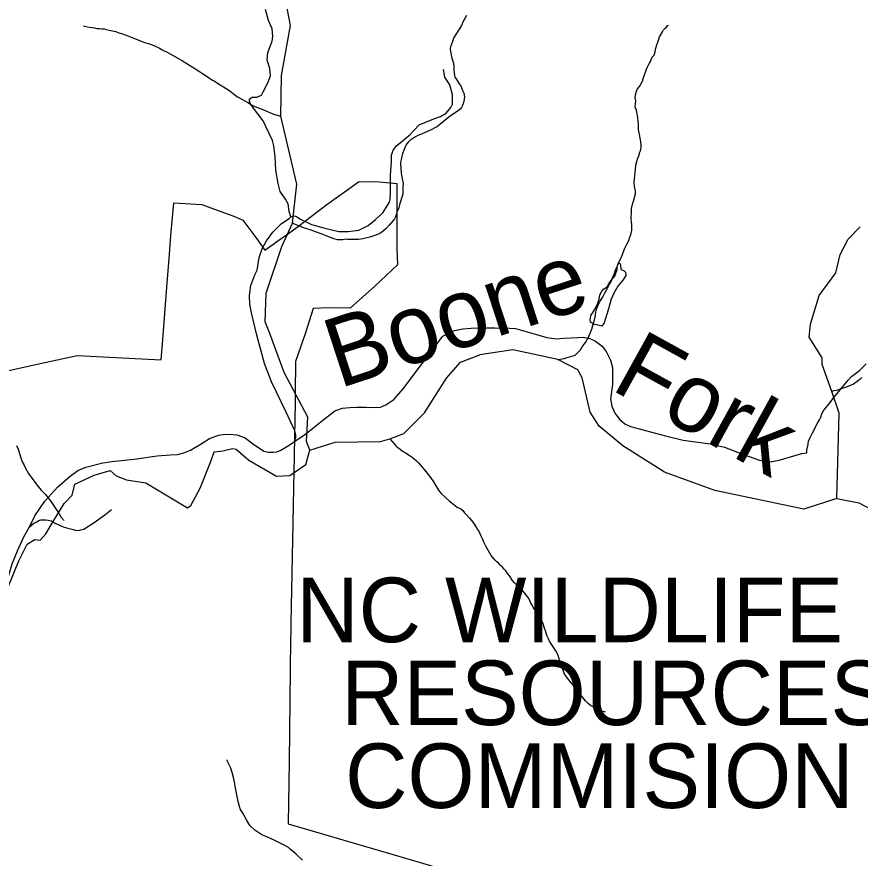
# Model space of a CAD drawing. Extents: x 1159738 to 1321356, y 736314 to 882035.
# Drawn here: x 1219753 to 1227066, y 828411 to 835710 of the extents above; entities that cross this region are included whole.
import ezdxf

# ---------------------------------------------------------------- set-up
doc = ezdxf.new("R2010")
doc.units = 0
for name, color, linetype in [('Exist Boundary Land Use Forest National US Forest Service', 7, 'Continuous'), ('Exist Boundary Land Use Forest National US Forest Service Label', 7, 'Continuous'), ('Exist Hydrographic Creek Single Shore', 7, 'Continuous'), ('Exist Hydrographic Creek Single Shore Label', 7, 'Continuous'), ('Exist Hydrographic Misc Water Feature', 7, 'Continuous'), ('Exist Hydrographic Pond Under 1500 Sq Ft', 7, 'Continuous'), ('Exist Road Non-System Type 51', 7, 'Continuous')]:
    doc.layers.add(name, color=color, linetype=linetype)

msp = doc.modelspace()

# ---------------------------------------------------------------- linework, layer by layer
at = {"layer": 'Exist Boundary Land Use Forest National US Forest Service'}
msp.add_lwpolyline([(1219461.2, 832593.1), (1219930.2, 832696.8), (1220275.7, 832773.3), (1221004.8, 832734.2), (1221018.6, 832911.9), (1221053.8, 833364.3), (1221073.7, 833612.4), (1221089.8, 833814.3), (1221113.8, 834097.3), (1221356.7, 834081.3), (1221553.7, 834009.3), (1221634.8, 833979.3), (1221711.8, 833947.3), (1221835.7, 833785.3), (1221902.7, 833686.3), (1221911.5, 833692.4), (1221974.2, 833736.1), (1221995.1, 833750.8), (1222121.5, 833839.1), (1222141.8, 833853.3), (1222218.9, 833912.4), (1222246.9, 833933.9), (1222441.8, 834083.3), (1222672.8, 834247.1), (1222716.8, 834278.3), (1222720.5, 834278.4), (1222864.7, 834280.3), (1223020.8, 834267.6), (1223048.7, 834265.3), (1223049.2, 834002.4), (1223049.8, 833701.3), (1223053.8, 833558.3), (1222856.9, 833372.3), (1222643.9, 833183.3), (1222455.7, 833184.2), (1222322.7, 833178.2), (1222254.8, 832960.3), (1222168.9, 832720.3), (1222168.8, 832707.2), (1222167.4, 832455.5), (1222166.9, 832358.2), (1222164, 832223.5), (1222157.5, 831907.2), (1222157.4, 831895.1), (1222156.8, 831864.5), (1222155.1, 831790.4), (1222154.9, 831774.2), (1222146.3, 831321.5), (1222129.6, 830449.9), (1222128.3, 830379.2), (1222126.9, 830304.2), (1222114.8, 829250.2), (1222105.9, 828710.2), (1223075.9, 828424.7), (1223644.9, 828257.2)], dxfattribs=at)
at = {"layer": 'Exist Hydrographic Creek Single Shore'}
for points in [[(1222294.9, 831950.3), (1222263.8, 832026.5), (1222277.8, 832236.3), (1222070.8, 832624.4), (1221946.8, 832961.8), (1221907.8, 833064.3), (1221914.8, 833313.7), (1222050.7, 833718), (1222144.7, 833920.5), (1222181.8, 834256.9), (1222041.6, 834848), (1222048.8, 835201.7), (1222127.7, 835633.4), (1222098.7, 835785), (1221972.7, 836069.8), (1221996.7, 836355), (1221868.8, 836856.5), (1221904.7, 837256.2), (1222006.8, 837956.7)], [(1226863.9, 831530.5), (1227054.9, 831493.9), (1227243.9, 831394.9), (1227533.9, 831313.6), (1227767.9, 831331.9), (1227954.2, 831422.6), (1228302.9, 831685.5), (1228725.9, 832251.6), (1228993.2, 832288.4), (1229067.9, 832251.2), (1229309, 832243.1), (1229686, 832307.8), (1229837.9, 832386.8), (1230017.9, 832567.1), (1230300.9, 833185.1), (1230376, 833518.4), (1230471.9, 833680.6), (1230933.9, 833802.6), (1231370.9, 834250.1), (1231407, 834341.3)], [(1226863.9, 831530.5), (1226883.9, 832272), (1226820.2, 832460.6), (1226735.9, 832695.2), (1226736.9, 832750.9), (1226624.8, 832930.4), (1226636.8, 833045.1), (1226709.8, 833293.1), (1226855.8, 833490.4), (1226893.9, 833647.2), (1226963.9, 833780.4), (1227066.8, 833886.7)], [(1222294.9, 831950.3), (1222513.9, 832021.4), (1222905.8, 832026.7), (1222986.8, 832048.7), (1223107.9, 832094.9), (1223287.8, 832275.1), (1223478.8, 832576.5), (1223599.8, 832715.3), (1223768.9, 832777.5)], [(1226863.9, 831530.5), (1226577.9, 831437.8), (1225806.9, 831601), (1225368.9, 831760.7), (1225007.9, 831987.9), (1224803.9, 832159.4), (1224723.9, 832279.1), (1224656.9, 832579.2), (1224616.9, 832648.9), (1224443.7, 832738), (1224053.8, 832821.1), (1223768.9, 832777.5)], [(1219680.1, 830771.1), (1219771.2, 830991.4), (1219842.6, 831136), (1219907.6, 831176.6), (1219955.5, 831169.2), (1220003.7, 831225.7), (1220068.2, 831332.3), (1220162.4, 831487.7), (1220233.7, 831561.6), (1220256.6, 831655.9), (1220424.7, 831734.9), (1220562.2, 831775.6), (1220613.1, 831727.2), (1220703.9, 831693.3), (1220872.5, 831666.8), (1221233.5, 831449.8), (1221261.5, 831470.2), (1221343, 831620.5), (1221437.2, 831860), (1221465.2, 831936.5), (1221539.1, 831946), (1221624.4, 831966.4), (1221656.2, 831960.1), (1221764.4, 831864.5), (1222004.8, 831726.3), (1222121.8, 831730.6), (1222257.8, 831826.3), (1222294.9, 831950.3)]]:
    msp.add_lwpolyline(points, dxfattribs=at)
at = {"layer": 'Exist Hydrographic Misc Water Feature'}
for points in [[(1223652.3, 835721), (1223637.6, 835696.2), (1223627.2, 835675.8), (1223614.4, 835649.9), (1223608, 835634.1), (1223593.3, 835606.5), (1223578.7, 835586.9), (1223562.1, 835561.3), (1223540.9, 835523.9), (1223530.2, 835496.1), (1223521.5, 835472.4), (1223512.9, 835450.6), (1223510.6, 835438.6), (1223510.3, 835426.6), (1223517.4, 835394.4), (1223526.3, 835352.1), (1223539.1, 835307.8), (1223542.4, 835281.7), (1223543.8, 835259.6), (1223546.8, 835219.5), (1223548.2, 835203.4), (1223551.9, 835187.3), (1223561.6, 835173.1), (1223573.1, 835156.7), (1223590.3, 835128.2), (1223605.7, 835105.8), (1223613.1, 835085.6), (1223620.6, 835065.4), (1223631.9, 835041.1), (1223633.6, 835029), (1223635.3, 835016.9), (1223632.8, 834999), (1223628.2, 834975.1), (1223617.3, 834941.4), (1223608.8, 834923.6), (1223598.4, 834909.9), (1223579.9, 834894.4), (1223541.2, 834867.5), (1223500.5, 834838.5), (1223422.6, 834776.6), (1223400.2, 834759.1), (1223377.8, 834745.8), (1223351.4, 834732.4), (1223314.9, 834715.4), (1223268.3, 834694.7), (1223231.9, 834679.6), (1223209.5, 834668.2), (1223187.1, 834654.9), (1223162.6, 834637.5), (1223154.5, 834631.7), (1223146.3, 834621.9), (1223135.9, 834608.2), (1223123.3, 834586.5), (1223112.5, 834558.8), (1223097.5, 834523.2), (1223090.9, 834497.4), (1223086.2, 834473.4), (1223081.5, 834449.6), (1223081.1, 834435.6), (1223082.2, 834397.5), (1223086.9, 834353.3), (1223093.6, 834305.1), (1223102.6, 834262.9), (1223101.6, 834230.9), (1223100.7, 834192.9), (1223100.2, 834174.8), (1223093.5, 834153.1), (1223075.9, 834091.5), (1223064.8, 834053.8), (1223052, 834022), (1223036.6, 833974.4), (1223028.3, 833958.7), (1223019.9, 833944.9), (1222999.3, 833923.4), (1222982.8, 833903.9), (1222955.9, 833874.5), (1222935.4, 833855.1), (1222919, 833841.5), (1222900.7, 833830), (1222866.3, 833816.9), (1222813.8, 833798.4), (1222765.5, 833785.7), (1222737.2, 833780.4), (1222715.2, 833779), (1222675.1, 833778.1), (1222635.1, 833779.1), (1222621.2, 833779.6), (1222605.2, 833780), (1222576.9, 833774.7), (1222560.9, 833775.1)], [(1220329.6, 835630.9), (1220379.4, 835621.5), (1220427.2, 835614.2), (1220447.1, 835609.7), (1220469.1, 835609.1), (1220487.1, 835606.6), (1220513.1, 835605.8), (1220527, 835601.5), (1220554.7, 835594.7), (1220582.6, 835588), (1220610.5, 835583.2), (1220638.2, 835572.5), (1220668, 835561.7), (1220715.4, 835544.4), (1220769, 835524.9), (1220860.1, 835488.5), (1220895.9, 835477.4), (1220941.4, 835460.2), (1220988.9, 835438.9), (1221012.5, 835424.2), (1221030.2, 835415.8), (1221050, 835405.2), (1221081.7, 835388.4), (1221190, 835327.4), (1221227.4, 835304.3), (1221272.7, 835277.1), (1221329.8, 835241.5), (1221363.1, 835218.6), (1221412.2, 835185.2), (1221443.8, 835164.4), (1221465.5, 835153.8), (1221520.5, 835118.2), (1221544.2, 835103.6), (1221567.7, 835089), (1221599.2, 835068.1), (1221644.4, 835032.9), (1221667.9, 835016.2), (1221703.4, 834995.3), (1221734.9, 834978.4), (1221756.6, 834965.8), (1221794, 834944.8), (1221815.8, 834932.2), (1221863.2, 834914.9), (1221926.7, 834889.1), (1221978.1, 834865.8), (1222041.6, 834848)], [(1225263.8, 835358.7), (1225280.3, 835378.2), (1225289, 835406), (1225295.8, 835437.8), (1225304.5, 835467.6), (1225313.2, 835491.5), (1225321.8, 835515.2), (1225326.4, 835535.2), (1225351.6, 835580.5), (1225361.9, 835596.3), (1225374.4, 835611.9), (1225386.6, 835621.6), (1225396.9, 835633.4), (1225405.1, 835637.2)], [(1224443.7, 832738), (1224503.9, 832744.4), (1224524.2, 832753.9), (1224558.4, 832763), (1224594.7, 832776.2), (1224621.5, 832801.5), (1224639.9, 832821), (1224654.6, 832846.7), (1224673.3, 832870.1), (1224683.7, 832885.9), (1224706.7, 832925.4), (1224725.8, 832964.9), (1224738.8, 833000.6), (1224749.8, 833044.3), (1224758.5, 833072.1), (1224767.4, 833103.9), (1224774.5, 833147.7), (1224781.1, 833171.6), (1224796.4, 833217.2), (1224811, 833242.8), (1224836, 833282.2), (1224848.7, 833309.9), (1224871.9, 833351.4), (1224892.9, 833390.9), (1224905.4, 833408.6), (1224911.8, 833428.4), (1224922.5, 833454.1), (1224933, 833473.9), (1224939.6, 833495.7), (1224946.1, 833515.5), (1224960.9, 833551.2), (1224967.5, 833571.1), (1224982.2, 833596.7), (1224992.8, 833622.4), (1225001.3, 833640.2), (1225012, 833666), (1225027, 833703.6), (1225043.8, 833737.2), (1225060.7, 833768.8), (1225067.2, 833788.6), (1225075.9, 833812.4), (1225080.3, 833834.3), (1225087, 833858.2), (1225087.7, 833884.2), (1225086.3, 833908.2), (1225082.9, 833928.3), (1225081.4, 833956.4), (1225082.1, 833978.4), (1225082.7, 834000.4), (1225083.2, 834022.4), (1225083.9, 834048.4), (1225088.6, 834074.3), (1225097.3, 834102), (1225105.9, 834127.9), (1225112.6, 834153.7), (1225117.1, 834173.6), (1225117.8, 834199.6), (1225108.8, 834237.9), (1225107.7, 834273.9), (1225110.4, 834303.9), (1225118.5, 834385.7), (1225121.6, 834423.6), (1225128.5, 834455.5), (1225137.1, 834483.3), (1225149.8, 834511), (1225154.3, 834528.9), (1225160.9, 834546.8), (1225165.2, 834560.6), (1225167.4, 834574.6), (1225168.1, 834598.6), (1225164.9, 834624.7), (1225161.3, 834642.8), (1225156.1, 834675), (1225148.8, 834703.1), (1225143.5, 834731.3), (1225144.7, 834777.3), (1225141.5, 834807.4), (1225138.1, 834831.5), (1225134.7, 834855.6), (1225129.3, 834879.8), (1225125.8, 834899.9), (1225116.6, 834926.2), (1225117.3, 834956.1), (1225120, 834980.1), (1225116.6, 835006.2), (1225117.3, 835034.2), (1225126, 835063.9), (1225136.7, 835085.7), (1225153.2, 835105.3), (1225167.8, 835130.9), (1225178.4, 835152.7), (1225187.2, 835182.5), (1225198.1, 835214.2), (1225206.7, 835240), (1225215.3, 835263.8), (1225227.9, 835287.5), (1225238.5, 835309.2), (1225248.8, 835323), (1225255.3, 835338.8), (1225263.8, 835358.7)], [(1222560.9, 833775.1), (1222535, 833775.9), (1222493.2, 833787), (1222443.8, 833808.4), (1222400.2, 833823.5), (1222350.5, 833840.9), (1222305, 833858.2), (1222267.4, 833871.2), (1222223.7, 833884.3), (1222184.1, 833901.5), (1222154.4, 833914.3), (1222144.7, 833920.5)], [(1227081.4, 832579.8), (1227062.9, 832562.4), (1227040.5, 832544.9), (1227007.9, 832523.7), (1226989.6, 832514.2), (1226955.3, 832501.1), (1226929, 832491.7), (1226892.6, 832478.7), (1226862.4, 832469.5), (1226844.2, 832465.9), (1226834.3, 832464.1), (1226826.1, 832462.4), (1226820.2, 832460.6)], [(1222986.8, 832048.7), (1223048.7, 831978.7), (1223074.4, 831962), (1223097.8, 831943.3), (1223123.4, 831926.6), (1223162.7, 831901.6), (1223182.3, 831889), (1223200, 831874.5), (1223219.6, 831858), (1223237.1, 831839.5), (1223301.1, 831765.7), (1223341.8, 831714.6), (1223366.8, 831675.9), (1223391.6, 831633.2), (1223410.9, 831604.6), (1223434.1, 831576), (1223469.2, 831541), (1223506.3, 831508), (1223541.7, 831480.6), (1223571.3, 831456.8), (1223603.1, 831440.5), (1223620.9, 831427.3), (1223634.7, 831408.1), (1223650.3, 831391.1), (1223679.8, 831361.4), (1223697.3, 831340.5), (1223726.2, 831301.5)], [(1219748.6, 831990), (1219763.9, 831959.6), (1219787.9, 831884.9), (1219799, 831850.6), (1219812.3, 831826.2), (1219831.3, 831789.7), (1219854.3, 831749), (1219885.1, 831704.1), (1219917.9, 831661.3), (1219939.2, 831634.6), (1219964.4, 831603.9), (1220001.5, 831566.9), (1220032.3, 831526), (1220063.3, 831485.2), (1220090.1, 831442.4), (1220117.1, 831403.7), (1220134.3, 831373.2), (1220157.6, 831346.5), (1220161.4, 831340.4)], [(1224857.1, 829677.3), (1224819.5, 829690.3), (1224779.9, 829709.3), (1224754.2, 829722), (1224728.5, 829736.6), (1224708.9, 829753.1), (1224683.5, 829775.9), (1224660.2, 829804.5), (1224638.9, 829833.1), (1224615.6, 829861.7), (1224598.3, 829884.1), (1224582.8, 829906.5), (1224565.3, 829927), (1224547.9, 829947.4), (1224530.4, 829969.9), (1224518.8, 829984.2), (1224503.4, 830006.6), (1224490.3, 830041), (1224471.5, 830089.5), (1224460.5, 830131.8), (1224445.8, 830178.2), (1224428.5, 830208.7), (1224386, 830269.9), (1224372.7, 830292.2), (1224363.1, 830314.4), (1224349.9, 830342.8), (1224340.7, 830373.1), (1224333.3, 830397.3), (1224324.1, 830423.6), (1224320.4, 830439.6), (1224312.9, 830457.9), (1224301.4, 830478.2), (1224291.9, 830496.4), (1224278.4, 830516.8), (1224260.9, 830539.2), (1224247.5, 830561.6), (1224234, 830584), (1224224.5, 830602.2), (1224211.2, 830624.6), (1224197.7, 830650.9), (1224186.3, 830671.2), (1224168.9, 830693.7), (1224157.2, 830710.1), (1224137.8, 830732.6), (1224114.4, 830755.2), (1224090.9, 830775.8), (1224069.5, 830798.4), (1224048.2, 830823), (1224027, 830857.5), (1224009.6, 830881.9), (1223994.1, 830902.4), (1223980.5, 830918.8), (1223964.9, 830935.1), (1223945.4, 830951.6), (1223931.8, 830966), (1223916.1, 830982.4), (1223900.5, 830996.8), (1223885, 831017.2), (1223867.5, 831037.7), (1223854, 831058), (1223842.5, 831078.3), (1223819.6, 831119), (1223802.5, 831153.5), (1223791.1, 831181.8), (1223783.6, 831200), (1223758.8, 831250.7), (1223749.2, 831264.9), (1223737.7, 831285.2), (1223726.2, 831301.5)], [(1222230.7, 828393.1), (1222176.1, 828446.6), (1222123.2, 828490.1), (1222109.5, 828502.5), (1222081.9, 828517.2), (1222054.2, 828532), (1221989.1, 828563.7), (1221919.9, 828595.7), (1221878.4, 828614.8), (1221817.5, 828654.5), (1221774.5, 828695.7), (1221743.9, 828744.5), (1221713.3, 828801.4), (1221690.4, 828840.1), (1221672, 828902.6), (1221652.8, 829005.2), (1221640.5, 829069.6), (1221635.4, 829099.7), (1221620.9, 829154.1), (1221607.8, 829192.5), (1221579.3, 829249.3), (1221575.7, 829265.5)]]:
    msp.add_lwpolyline(points, dxfattribs=at)
at = {"layer": 'Exist Hydrographic Pond Under 1500 Sq Ft'}
msp.add_lwpolyline([(1224729, 833060.6), (1224726.5, 833083.6), (1224734.1, 833124.3), (1224746.8, 833139.6), (1224769.7, 833177.8), (1224792.7, 833226.2), (1224802.8, 833261.9), (1224807.9, 833297.6), (1224823.2, 833325.6), (1224841, 833346), (1224871.6, 833368.9), (1224884.3, 833391.9), (1224912.3, 833430.1), (1224937.8, 833460.7), (1224945.4, 833478.5), (1224958.2, 833516.7), (1224958.2, 833544.8), (1224968.3, 833567.7), (1224981.1, 833572.8), (1224988.7, 833557.5), (1224991.3, 833521.8), (1224993.8, 833519.3), (1225019.3, 833506.5), (1225032, 833493.8), (1225034.6, 833465.8), (1225009.1, 833425), (1224965.8, 833374), (1224930.2, 833312.9), (1224907.2, 833259.4), (1224884.3, 833177.8), (1224846.1, 833055.5), (1224825.8, 833025), (1224779.9, 833037.7), (1224764.6, 833040.2)], close=True, dxfattribs=at)
at = {"layer": 'Exist Road Non-System Type 51'}
for points in [[(1222129.4, 833974.5), (1222114.4, 834021.8), (1222106.8, 834088.1), (1222083.9, 834128.8), (1222035.5, 834195.1), (1222020.2, 834263.9), (1221999.8, 834381.1), (1221994.7, 834495.7), (1221982, 834590), (1221969.3, 834638.4), (1221887.8, 834806.6), (1221842, 834869.5), (1221778.4, 834951.1), (1221770.7, 834979.1), (1221770.7, 834994.4), (1221793.6, 835012.2), (1221834.4, 835012.2), (1221875.1, 835030), (1221890.4, 835058.1), (1221928.6, 835137.1), (1221951.5, 835198.2), (1221946.4, 835261.9), (1221923.5, 835333.3), (1221931.1, 835399.5), (1221966.8, 835498.9), (1221974.3, 835543.1), (1221966.6, 835606.8), (1221936.1, 835678.2), (1221908.1, 835772.5)], [(1222129.4, 833974.5), (1222151.9, 833983.8), (1222172.3, 833981.3), (1222213.1, 833953.3), (1222307.3, 833907.4), (1222424.4, 833876.8), (1222546.6, 833848.8), (1222625.5, 833848.8), (1222719.8, 833859), (1222798.7, 833899.8), (1222862.3, 833950.7), (1222926, 834009.3), (1222984.6, 834101), (1222989.7, 834126.5), (1222994.8, 834192.8), (1222994.8, 834332.9), (1223002.4, 834457.8), (1223002.4, 834508.7), (1223017.7, 834554.6), (1223048.2, 834592.8), (1223160.3, 834687.1), (1223241.7, 834773.7), (1223369.1, 834824.7), (1223426.6, 834844.1), (1223475, 834874.7), (1223515.7, 834923.1), (1223531, 834953.7), (1223531, 835032.7), (1223508.1, 835119.3), (1223464.8, 835185.5), (1223452.1, 835251.8)], [(1222162, 832025.6), (1222172.6, 832060.3), (1222172.6, 832080.7), (1222164.9, 832118.9), (1222088.5, 832279.4), (1221961.2, 832544.4), (1221900.1, 832702.4), (1221833.9, 832949.5), (1221788.1, 833140.6), (1221772.8, 833217.1), (1221770.3, 833293.5), (1221783, 833380.2), (1221816.2, 833472.6), (1221836.6, 833510.8), (1221854.4, 833622.9), (1221882.4, 833707), (1221918, 833765.6), (1221974.1, 833842), (1222047.9, 833915.9), (1222114.1, 833959.3), (1222129.4, 833974.5)], [(1219995, 831508.2), (1220108.7, 831633.7), (1220215.6, 831725.4), (1220281.8, 831773.8), (1220350.6, 831801.9), (1220498.2, 831840.1), (1220577.2, 831852.8), (1220770.7, 831873.2), (1220969.3, 831901.2), (1221086.4, 831911.4), (1221145, 831914), (1221201, 831926.7), (1221259.6, 831949.7), (1221351.2, 832005.7), (1221425.1, 832051.6), (1221501.5, 832079.6), (1221542.2, 832087.3), (1221593.1, 832089.8), (1221661.9, 832084.7), (1221733.2, 832056.7), (1221796.8, 832008.3), (1221896.1, 831942), (1221936.9, 831931.8), (1221977.6, 831934.4), (1222008.2, 831936.9), (1222043.8, 831949.7), (1222115.1, 831993), (1222162, 832025.6), (1222258.8, 832091.8), (1222403.9, 832209.1), (1222510.9, 832290.6), (1222577.1, 832316.1), (1222640.7, 832321.2), (1222701.9, 832323.7), (1222783.3, 832323.7), (1222839.3, 832321.2), (1222908.1, 832323.7), (1222953.9, 832344.1), (1223022.7, 832390), (1223106.7, 832486.8), (1223234, 832657.5), (1223447.1, 832939), (1223498, 832967), (1223549, 832987.4), (1223620.3, 833002.7), (1223694.1, 833007.8), (1223808.7, 833012.9), (1223897.8, 833012.9), (1224025.1, 833010.4), (1224078.6, 833005.3), (1224259.4, 832954.3), (1224348.5, 832928.8), (1224428.9, 832916.1), (1224495.1, 832921.2), (1224561.3, 832926.3), (1224617.3, 832928.9), (1224665.7, 832931.4), (1224721.7, 832918.7), (1224772.6, 832895.8), (1224828.6, 832852.4), (1224864.3, 832806.6), (1224902.5, 832732.7), (1224917.7, 832666.4), (1224917.7, 832521.2), (1224902.5, 832396.3), (1224912.6, 832332.6), (1224938.1, 832271.5), (1224978.9, 832220.5), (1225027.2, 832179.7), (1225075.6, 832156.8), (1225377.6, 832073.9), (1225530.4, 832038.3), (1225767.2, 832005.1), (1225889.4, 831977.1), (1226054.9, 831913.4), (1226195, 831862.5), (1226286.6, 831849.7), (1226363, 831862.5), (1226561.6, 831921.1), (1226604.1, 831928.8)], [(1226604.1, 831928.8), (1226604.4, 831955.1), (1226613.2, 831986.3), (1226617.7, 832027.7), (1226632.5, 832060.3), (1226653.2, 832100.4), (1226700.6, 832190.8), (1226715.4, 832214.5), (1226724.3, 832238.2), (1226733.2, 832266.3), (1226752.4, 832297.5), (1226796.9, 832353.8), (1226838.3, 832408.6), (1226961.2, 832558.3), (1226992.3, 832590.9), (1227060.5, 832642.7), (1227119.7, 832700.5)], [(1218972.8, 829348.4), (1219051.6, 829438.7), (1219152, 829545.6), (1219219.1, 829608.4), (1219249.6, 829647.8), (1219270, 829692.3), (1219360.2, 829903.5), (1219411.1, 830034.5), (1219479.4, 830215.2), (1219537.8, 830389.4), (1219591.2, 830576.4), (1219644.6, 830739.2), (1219713.2, 830963.3), (1219757.7, 831077.7), (1219812.3, 831199.8), (1219863.2, 831285.1), (1219909.8, 831379.7), (1219995, 831508.2)], [(1219863.2, 831285.1), (1219901.3, 831317.5), (1219921.4, 831327), (1219942.8, 831340.1), (1219960.6, 831344.8), (1219978.4, 831347.2), (1220002.1, 831347.2), (1220024.6, 831343.6), (1220051.9, 831337.7), (1220086.3, 831317.5), (1220153.9, 831285.5), (1220195.4, 831273.6), (1220228.6, 831265.3), (1220263, 831257), (1220286.7, 831254.6), (1220309.2, 831259.4), (1220332.9, 831266.5), (1220423.1, 831323.5), (1220515.6, 831389.9), (1220574.8, 831435)]]:
    msp.add_lwpolyline(points, dxfattribs=at)

# ---------------------------------------------------------------- texts
at = {"layer": 'Exist Boundary Land Use Forest National US Forest Service Label'}
for s, p in [('NC WILDLIFE ', (1222176.3, 830284.8)), ('RESOURCES', (1222565.5, 829565.5)), (' COMMISION', (1222391.7, 828846.2))]:
    msp.add_text(s, height=560, dxfattribs=at).set_placement(p)
at = {"layer": 'Exist Hydrographic Creek Single Shore Label'}
for s, rotation, p in [('Boone', 18.08868, (1222546.7, 832483.7)), ('Fork', 331.0997, (1224891.7, 832482.9))]:
    msp.add_text(s, height=600, rotation=rotation, dxfattribs=at).set_placement(p)

doc.saveas('drawing.dxf')
